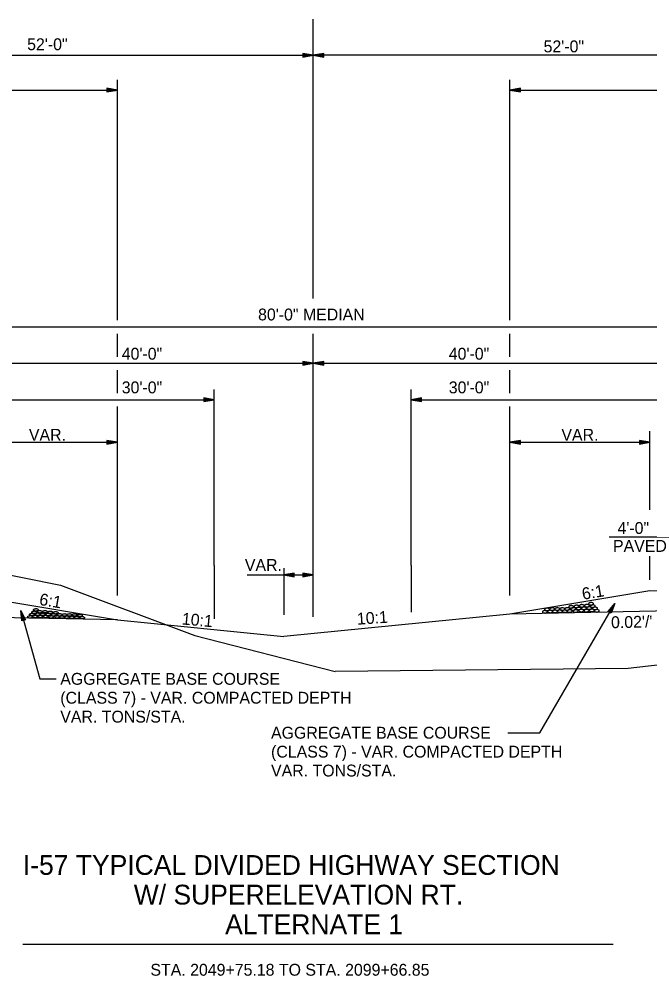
# Model space of a CAD drawing. Extents: x 1734743 to 1735935, y 759845 to 763831.
# Drawn here: x 1735725.6 to 1735789.4, y 763089.3 to 763186.1 of the extents above; entities that cross this region are included whole.
import ezdxf

# ---------------------------------------------------------------- set-up
doc = ezdxf.new("R2010")
doc.units = 0
for name, color, linetype in [('1', 7, 'Continuous'), ('10', 7, 'Continuous'), ('11', 7, 'Continuous'), ('19', 7, 'Continuous'), ('7', 7, 'Continuous'), ('9', 7, 'Continuous'), ('Level 1', 7, 'Continuous')]:
    doc.layers.add(name, color=color, linetype=linetype)

# ---------------------------------------------------------------- blocks, each defined once
blk = doc.blocks.new('ROCKS')
at = {"layer": '1'}
blk.add_spline([(0.013, 0.06), (0.053, 0.053), (0.107, 0.033), (0.133, 0.013), (0.133, -0.007), (0.12, -0.033), (0.107, -0.04), (0.073, -0.053), (0.033, -0.067), (0.013, -0.067), (-0.02, -0.06), (-0.06, -0.053), (-0.087, -0.047), (-0.113, -0.02), (-0.113, -0.007), (-0.107, 0.02), (-0.087, 0.033), (-0.067, 0.047), (-0.033, 0.053), (-0.02, 0.06), (0.013, 0.06)], degree=3, dxfattribs=at)

msp = doc.modelspace()

# ---------------------------------------------------------------- linework, layer by layer
at = {"layer": '1'}
msp.add_line((1735726.019, 763092.52), (1735785.657, 763092.52), dxfattribs=at)
at = {"layer": '11'}
for p, q in [((1735798.344, 763121.664), (1735787.156, 763120.396)), ((1735787.156, 763120.396), (1735757.567, 763120.095))]:
    msp.add_line(p, q, dxfattribs=at)
msp.add_lwpolyline([(1735711.13, 763131.541), (1735717.923, 763131.201), (1735729.812, 763128.821), (1735743.398, 763123.721), (1735757.567, 763120.095)], dxfattribs=at)
at = {"layer": '19'}
for p, q in [((1735754.313, 763182.59), (1735754.313, 763182.222)), ((1735755.363, 763182.406), (1735754.313, 763182.59)), ((1735755.083, 763182.432), (1735754.313, 763182.494)), ((1735754.313, 763182.222), (1735755.363, 763182.406)), ((1735754.313, 763182.31), (1735755.083, 763182.38)), ((1735756.413, 763182.59), (1735755.363, 763182.406)), ((1735755.363, 763182.406), (1735756.413, 763182.222)), ((1735756.413, 763182.493), (1735755.643, 763182.432)), ((1735755.643, 763182.38), (1735756.413, 763182.31)), ((1735756.413, 763182.222), (1735756.413, 763182.59)), ((1735735.568, 763177.555), (1735735.568, 763179.921)), ((1735735.568, 763155.596), (1735735.568, 763179.781)), ((1735775.233, 763155.596), (1735775.233, 763179.921)), ((1735664.974, 763178.875), (1735735.568, 763178.875)), ((1735734.518, 763179.059), (1735734.518, 763178.692)), ((1735735.568, 763178.875), (1735734.518, 763179.059)), ((1735735.288, 763178.902), (1735734.518, 763178.963)), ((1735734.518, 763178.692), (1735735.568, 763178.875)), ((1735734.518, 763178.779), (1735735.288, 763178.849)), ((1735776.283, 763179.059), (1735775.233, 763178.875)), ((1735775.233, 763178.875), (1735841.866, 763178.875)), ((1735775.233, 763178.875), (1735776.283, 763178.692)), ((1735776.283, 763178.963), (1735775.513, 763178.902)), ((1735775.513, 763178.849), (1735776.283, 763178.779)), ((1735776.283, 763178.692), (1735776.283, 763179.059)), ((1735715.361, 763154.937), (1735795.361, 763154.937)), ((1735735.568, 763151.91), (1735735.568, 763154.239)), ((1735775.233, 763151.91), (1735775.233, 763154.239)), ((1735715.361, 763151.251), (1735755.361, 763151.251)), ((1735754.311, 763151.434), (1735754.311, 763151.067)), ((1735755.361, 763151.251), (1735754.311, 763151.434)), ((1735755.081, 763151.277), (1735754.311, 763151.338)), ((1735754.311, 763151.067), (1735755.361, 763151.251)), ((1735754.311, 763151.154), (1735755.081, 763151.224)), ((1735756.411, 763151.434), (1735755.361, 763151.251)), ((1735755.361, 763151.251), (1735756.411, 763151.067)), ((1735755.361, 763151.251), (1735795.361, 763151.251)), ((1735756.411, 763151.338), (1735755.641, 763151.277)), ((1735755.641, 763151.224), (1735756.411, 763151.154)), ((1735756.411, 763151.067), (1735756.411, 763151.434)), ((1735735.568, 763148.223), (1735735.568, 763150.552)), ((1735775.233, 763148.223), (1735775.233, 763150.552)), ((1735745.361, 763130.808), (1735745.361, 763148.61)), ((1735765.236, 763130.808), (1735765.236, 763148.61)), ((1735715.361, 763147.564), (1735745.361, 763147.564)), ((1735744.311, 763147.748), (1735744.311, 763147.38)), ((1735745.361, 763147.564), (1735744.311, 763147.748)), ((1735745.081, 763147.59), (1735744.311, 763147.651)), ((1735744.311, 763147.38), (1735745.361, 763147.564)), ((1735744.311, 763147.468), (1735745.081, 763147.538)), ((1735766.286, 763147.748), (1735765.236, 763147.564)), ((1735765.236, 763147.564), (1735766.286, 763147.38)), ((1735765.236, 763147.564), (1735795.361, 763147.564)), ((1735766.286, 763147.651), (1735765.516, 763147.59)), ((1735765.516, 763147.538), (1735766.286, 763147.468)), ((1735766.286, 763147.38), (1735766.286, 763147.748)), ((1735735.568, 763127.757), (1735735.568, 763146.865)), ((1735775.233, 763127.757), (1735775.233, 763146.865)), ((1735734.518, 763143.448), (1735734.518, 763143.08)), ((1735735.568, 763143.264), (1735734.518, 763143.448)), ((1735735.288, 763143.29), (1735734.518, 763143.351)), ((1735734.518, 763143.08), (1735735.568, 763143.264)), ((1735734.518, 763143.168), (1735735.288, 763143.238)), ((1735776.283, 763143.449), (1735775.233, 763143.265)), ((1735775.233, 763143.265), (1735776.283, 763143.082)), ((1735776.283, 763143.353), (1735775.513, 763143.292)), ((1735775.513, 763143.239), (1735776.283, 763143.169)), ((1735776.283, 763143.082), (1735776.283, 763143.449)), ((1735788.311, 763143.449), (1735788.311, 763143.082)), ((1735789.361, 763143.265), (1735788.311, 763143.449)), ((1735789.081, 763143.292), (1735788.311, 763143.353)), ((1735788.311, 763143.082), (1735789.361, 763143.265)), ((1735788.311, 763143.169), (1735789.081, 763143.239)), ((1735795.361, 763133.677), (1735785.254, 763133.677)), ((1735753.441, 763130.031), (1735752.391, 763129.848)), ((1735753.441, 763129.944), (1735752.671, 763129.874)), ((1735753.441, 763129.664), (1735753.441, 763130.031)), ((1735754.313, 763130.032), (1735754.313, 763129.664)), ((1735755.363, 763129.848), (1735754.313, 763130.032)), ((1735752.391, 763129.848), (1735753.441, 763129.664)), ((1735752.671, 763129.821), (1735753.441, 763129.76)), ((1735755.083, 763129.874), (1735754.313, 763129.935)), ((1735754.313, 763129.664), (1735755.363, 763129.848)), ((1735754.313, 763129.752), (1735755.083, 763129.821)), ((1735789.361, 763128.25), (1735775.233, 763125.895)), ((1735795.361, 763128.13), (1735789.361, 763128.25)), ((1735721.364, 763127.661), (1735735.568, 763125.294)), ((1735725.823, 763126.266), (1735727.751, 763119.339)), ((1735725.928, 763125.209), (1735725.823, 763126.266)), ((1735725.823, 763126.266), (1735726.28, 763125.304)), ((1735793.325, 763126.257), (1735775.233, 763125.895)), ((1735778.258, 763113.888), (1735785.817, 763126.967)), ((1735785.135, 763126.151), (1735785.817, 763126.967)), ((1735785.449, 763125.966), (1735785.135, 763126.151)), ((1735785.21, 763126.109), (1735785.653, 763126.74)), ((1735785.696, 763126.715), (1735785.372, 763126.017)), ((1735785.817, 763126.967), (1735785.449, 763125.966)), ((1735735.568, 763125.294), (1735717.349, 763125.658)), ((1735726.011, 763125.232), (1735725.87, 763125.99)), ((1735725.917, 763126.004), (1735726.189, 763125.284)), ((1735726.28, 763125.304), (1735725.928, 763125.209)), ((1735735.568, 763125.294), (1735752.391, 763123.611)), ((1735775.233, 763125.895), (1735752.391, 763123.611)), ((1735727.751, 763119.339), (1735729.401, 763119.339)), ((1735775.025, 763113.888), (1735778.258, 763113.888)), ((1735726.019, 763092.52), (1735785.657, 763092.52))]:
    msp.add_line(p, q, dxfattribs=at)
at = {"layer": '7'}
for p, q in [((1735755.363, 763157.79), (1735755.363, 763186.052)), ((1735755.363, 763125.6), (1735755.363, 763154.239))]:
    msp.add_line(p, q, dxfattribs=at)
at = {"layer": '9'}
for p, q in [((1735703.361, 763182.406), (1735755.363, 763182.406)), ((1735807.361, 763182.406), (1735755.363, 763182.406)), ((1735789.361, 763136.434), (1735789.361, 763144.376)), ((1735721.361, 763143.265), (1735735.568, 763143.264)), ((1735775.233, 763143.265), (1735789.361, 763143.265)), ((1735789.361, 763129.355), (1735789.361, 763131.735)), ((1735745.361, 763130.808), (1735745.361, 763125.404)), ((1735752.391, 763130.548), (1735752.391, 763125.82)), ((1735765.236, 763130.808), (1735765.236, 763126.081)), ((1735748.667, 763129.848), (1735755.363, 763129.848))]:
    msp.add_line(p, q, dxfattribs=at)

# ---------------------------------------------------------------- block references
at = {"layer": 'Level 1', "xscale": 2.011654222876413}
for p, yscale, rotation in [((1735783.403, 763126.937), 2.011654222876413, 1.8263814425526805), ((1735727.191, 763126.078), -2.011654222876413, 178.17361855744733), ((1735727.364, 763126.318), -2.011654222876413, 178.17361855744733), ((1735727.766, 763126.125), -2.011654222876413, 178.17361855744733), ((1735728.278, 763126.133), -2.011654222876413, 178.17361855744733), ((1735728.81, 763126.074), -2.011654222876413, 178.17361855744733), ((1735729.364, 763126.027), -2.011654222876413, 178.17361855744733), ((1735778.738, 763126.127), 2.011654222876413, 1.8263814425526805), ((1735778.957, 763126.363), 2.011654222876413, 1.8263814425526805), ((1735779.267, 763126.156), 2.011654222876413, 1.8263814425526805), ((1735779.483, 763126.403), 2.011654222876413, 1.8263814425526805), ((1735779.766, 763126.17), 2.011654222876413, 1.8263814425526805), ((1735779.994, 763126.403), 2.011654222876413, 1.8263814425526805), ((1735780.262, 763126.181), 2.011654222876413, 1.8263814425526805), ((1735780.505, 763126.403), 2.011654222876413, 1.8263814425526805), ((1735780.759, 763126.188), 2.011654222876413, 1.8263814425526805), ((1735780.997, 763126.409), 2.011654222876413, 1.8263814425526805), ((1735781.249, 763126.204), 2.011654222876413, 1.8263814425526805), ((1735781.388, 763126.624), 2.011654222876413, 1.8263814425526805), ((1735781.605, 763126.409), 2.011654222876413, 1.8263814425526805), ((1735781.857, 763126.204), 2.011654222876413, 1.8263814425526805), ((1735781.942, 763126.671), 2.011654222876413, 1.8263814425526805), ((1735782.159, 763126.457), 2.011654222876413, 1.8263814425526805), ((1735782.411, 763126.251), 2.011654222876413, 1.8263814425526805), ((1735782.474, 763126.73), 2.011654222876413, 1.8263814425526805), ((1735782.693, 763126.476), 2.011654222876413, 1.8263814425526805), ((1735782.951, 763126.239), 2.011654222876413, 1.8263814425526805), ((1735783.001, 763126.744), 2.011654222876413, 1.8263814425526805), ((1735783.224, 763126.501), 2.011654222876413, 1.8263814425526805), ((1735783.487, 763126.263), 2.011654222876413, 1.8263814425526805), ((1735783.576, 763126.698), 2.011654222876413, 1.8263814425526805), ((1735783.807, 763126.472), 2.011654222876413, 1.8263814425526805), ((1735783.983, 763126.226), 2.011654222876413, 1.8263814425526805), ((1735726.783, 763125.607), -2.011654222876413, 178.17361855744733), ((1735726.959, 763125.852), -2.011654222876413, 178.17361855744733), ((1735727.279, 763125.644), -2.011654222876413, 178.17361855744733), ((1735727.543, 763125.882), -2.011654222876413, 178.17361855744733), ((1735727.801, 763125.642), -2.011654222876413, 178.17361855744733), ((1735728.058, 763125.879), -2.011654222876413, 178.17361855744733), ((1735728.341, 763125.654), -2.011654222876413, 178.17361855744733), ((1735728.593, 763125.86), -2.011654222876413, 178.17361855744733), ((1735728.895, 763125.607), -2.011654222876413, 178.17361855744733), ((1735729.146, 763125.812), -2.011654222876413, 178.17361855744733), ((1735729.503, 763125.607), -2.011654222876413, 178.17361855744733), ((1735729.754, 763125.812), -2.011654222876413, 178.17361855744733), ((1735729.993, 763125.591), -2.011654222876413, 178.17361855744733), ((1735730.247, 763125.806), -2.011654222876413, 178.17361855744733), ((1735730.489, 763125.584), -2.011654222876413, 178.17361855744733), ((1735730.757, 763125.806), -2.011654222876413, 178.17361855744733), ((1735730.985, 763125.573), -2.011654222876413, 178.17361855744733), ((1735731.269, 763125.806), -2.011654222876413, 178.17361855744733), ((1735731.485, 763125.559), -2.011654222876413, 178.17361855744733), ((1735731.795, 763125.766), -2.011654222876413, 178.17361855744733), ((1735732.014, 763125.53), -2.011654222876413, 178.17361855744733)]:
    msp.add_blockref('ROCKS', p, dxfattribs=dict(at, yscale=yscale, rotation=rotation))

# ---------------------------------------------------------------- texts
at = {"layer": '10'}
for s, height, p in [('52\'-0"', 1.2, (1735726.454, 763182.912)), ('52\'-0"', 1.2, (1735778.627, 763182.693)), ('VAR.', 1.2, (1735726.63, 763143.418)), ('VAR.', 1.2, (1735780.426, 763143.419)), ('VAR.', 1.2, (1735748.448, 763130.253)), ('I-57 TYPICAL DIVIDED HIGHWAY SECTION', 2, (1735726.019, 763099.517)), ('W/ SUPERELEVATION RT.', 2, (1735737.224, 763096.517)), ('ALTERNATE 1', 2, (1735746.452, 763093.517))]:
    msp.add_text(s, height=height, dxfattribs=at).set_placement(p)
msp.add_text("0.02'/'", height=1.2, rotation=1.0121, dxfattribs=at).set_placement((1735785.451, 763124.459))
at = {"layer": '19'}
for s, p in [('80\'-0" MEDIAN', (1735749.782, 763155.584)), ('40\'-0"', (1735736.01, 763151.615)), ('40\'-0"', (1735769.049, 763151.615)), ('30\'-0"', (1735736.01, 763148.211)), ('30\'-0"', (1735769.049, 763148.211)), ('4\'-0"', (1735786.093, 763133.994)), ('PAVED', (1735785.639, 763132.181)), ('STA. 2049+75.18 TO STA. 2099+66.85', (1735738.906, 763089.32))]:
    msp.add_text(s, height=1.2, dxfattribs=at).set_placement(p)
for s, rotation, p in [('6:1', 9.45113, (1735782.604, 763127.33)), ('6:1', 350.54888, (1735727.622, 763126.827)), ('10:1', 3.80903, (1735759.807, 763124.807)), ('10:1', 354.84221, (1735742.044, 763124.839)), ('AGGREGATE BASE COURSE', 360, (1735729.801, 763118.739)), ('(CLASS 7) - VAR. COMPACTED DEPTH', 360, (1735729.801, 763116.827)), ('VAR. TONS/STA.', 360, (1735729.801, 763114.915)), ('AGGREGATE BASE COURSE', 360, (1735751.093, 763113.288)), ('(CLASS 7) - VAR. COMPACTED DEPTH', 360, (1735751.093, 763111.377)), ('VAR. TONS/STA.', 360, (1735751.093, 763109.465))]:
    msp.add_text(s, height=1.2, rotation=rotation, dxfattribs=at).set_placement(p)

doc.saveas('drawing.dxf')
